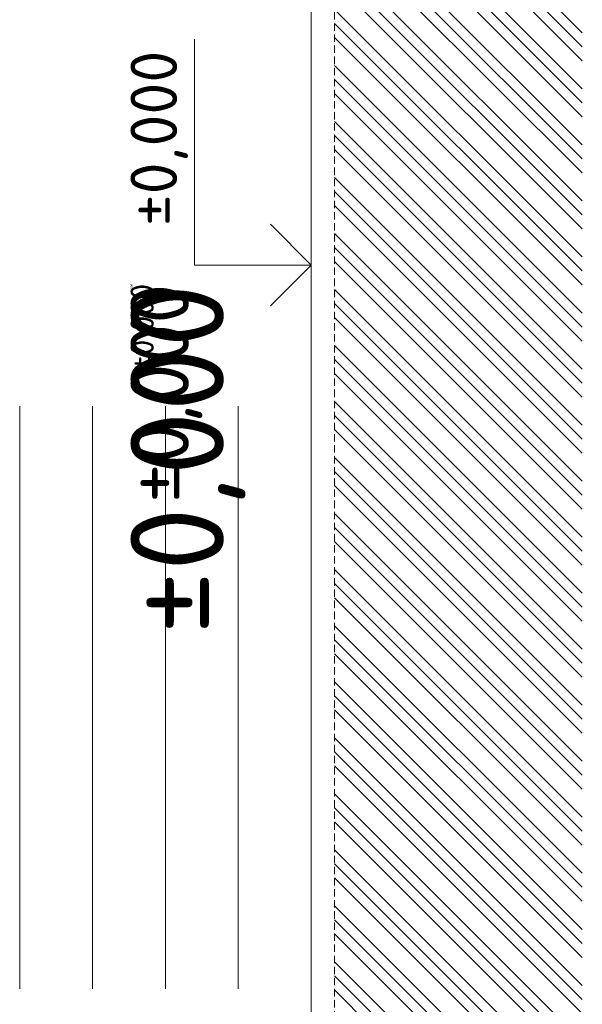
# Model space of a CAD drawing. Header units: millimetres. Extents: x -916886 to 3713765, y -2985421 to 1675785.
# Tile 606 of 656: x 216465 to 221290, y 256277 to 264726. Entities that reach past the tile are written whole.
import ezdxf
from ezdxf.enums import TextEntityAlignment as Align

# ---------------------------------------------------------------- set-up
doc = ezdxf.new("R2010")
doc.units = ezdxf.units.MM
doc.linetypes.add('HIDDEN', pattern=[9.525, 6.35, -3.175])
for name, color, linetype in [('0 @ 1', 7, 'Continuous'), ('0 @ 10', 7, 'Continuous'), ('0 @ 100', 7, 'Continuous'), ('0 @ 200', 7, 'Continuous'), ('0 @ 250 (1)', 7, 'Continuous'), ('0 @ 250 (2)', 7, 'Continuous'), ('0 @ 400', 7, 'Continuous')]:
    doc.layers.add(name, color=color, linetype=linetype)
for name, color, linetype, lineweight in [('A99_N_kce-pohl', 1, 'Continuous', 9), ('A99_N_koty-200-vysk', 6, 'Continuous', 9), ('A99_S_kce-rez-sil', 7, 'Continuous', 15), ('A99_S_sraf', 252, 'Continuous', 9)]:
    doc.layers.add(name, color=color, linetype=linetype, lineweight=lineweight)
doc.styles.add('A99_kota', font='isocpeur.ttf', dxfattribs={"height": 2})

# ---------------------------------------------------------------- blocks, each defined once
blk = doc.blocks.new('*U23')
at = {"color": 0, "linetype": 'ByBlock', "lineweight": -2}
blk.add_line((-3, 0), (7, 0), dxfattribs=at)
for points in [[(0, 0), (0, 5), (0, 5), (9.7, 5)], [(-1.75, 1.75), (0, 0), (1.75, 1.75)]]:
    blk.add_lwpolyline(points, dxfattribs=at)
at = {"color": 0, "linetype": 'ByBlock', "lineweight": -2, "style": 'A99_kota'}
for tag, p in [('VYSKA', (9.2, 7.75)), ('POPIS', (9.2, 4.5))]:
    blk.add_attdef(tag, text='', height=2, dxfattribs=at).set_placement(p, align=Align.TOP_RIGHT)
blk = doc.blocks.new('*U2748')
at = {"layer": 'A99_N_koty-200-vysk', "lineweight": 5}
ref = blk.add_blockref('*U23', (218965, 262620), dxfattribs=dict(at, xscale=200, yscale=200, zscale=200, rotation=90.00000000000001))
ref.add_attrib('VYSKA', '±0,000', dxfattribs={"layer": '0 @ 400', "color": 0, "linetype": 'ByBlock', "lineweight": -2, "height": 800, "rotation": 90, "style": 'A99_kota'}).set_placement((217415, 262460), align=Align.TOP_RIGHT)
ref = blk.add_blockref('*U23', (218965, 262620), dxfattribs=dict(at, xscale=200, yscale=200, zscale=200, rotation=90.00000000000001))
ref.add_attrib('VYSKA', '±0,000', dxfattribs={"layer": '0 @ 250 (1)', "color": 0, "linetype": 'ByBlock', "lineweight": -2, "height": 500, "rotation": 90, "style": 'A99_kota'}).set_placement((217415, 262460), align=Align.TOP_RIGHT)
ref = blk.add_blockref('*U23', (218965, 262620), dxfattribs=dict(at, xscale=200, yscale=200, zscale=200, rotation=90.00000000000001))
ref.add_attrib('VYSKA', '±0,000', dxfattribs={"layer": '0 @ 250 (2)', "color": 0, "linetype": 'ByBlock', "lineweight": -2, "height": 500, "rotation": 90, "style": 'A99_kota'}).set_placement((217415, 262460), align=Align.TOP_RIGHT)
ref = blk.add_blockref('*U23', (218965, 262620), dxfattribs=dict(at, xscale=200, yscale=200, zscale=200, rotation=90.00000000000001))
ref.add_attrib('VYSKA', '±0,000', dxfattribs={"layer": '0 @ 200', "color": 0, "linetype": 'ByBlock', "lineweight": -2, "height": 400, "rotation": 90, "style": 'A99_kota'}).set_placement((217415, 264460), align=Align.TOP_RIGHT)
ref = blk.add_blockref('*U23', (218965, 262620), dxfattribs=dict(at, xscale=200, yscale=200, zscale=200, rotation=90.00000000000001))
ref.add_attrib('VYSKA', '±0,000', dxfattribs={"layer": '0 @ 100', "color": 0, "linetype": 'ByBlock', "lineweight": -2, "height": 200, "rotation": 90, "style": 'A99_kota'}).set_placement((217415, 262460), align=Align.TOP_RIGHT)
ref = blk.add_blockref('*U23', (218965, 262620), dxfattribs=dict(at, xscale=200, yscale=200, zscale=200, rotation=90.00000000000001))
ref.add_attrib('VYSKA', '±0,000', dxfattribs={"layer": '0 @ 10', "color": 0, "linetype": 'ByBlock', "lineweight": -2, "height": 20, "rotation": 90, "style": 'A99_kota'}).set_placement((217415, 262460), align=Align.TOP_RIGHT)
ref = blk.add_blockref('*U23', (218965, 262620), dxfattribs=dict(at, xscale=200, yscale=200, zscale=200, rotation=90.00000000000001))
ref.add_attrib('VYSKA', '±0,000', dxfattribs={"layer": '0 @ 1', "color": 0, "linetype": 'ByBlock', "lineweight": -2, "height": 2, "rotation": 90, "style": 'A99_kota'}).set_placement((217415, 262460), align=Align.TOP_RIGHT)

msp = doc.modelspace()

# ---------------------------------------------------------------- hatches: boundary and pattern name
at = {"layer": 'A99_S_sraf', "linetype": 'Continuous', "lineweight": 0}
h = msp.add_hatch(dxfattribs=at)
h.set_pattern_fill('ZEM_PUVODNI', color=256, scale=85)
h.set_pattern_definition([(135, (213305, 187250), (-240.4163, -240.4163), []), (135, (213305, 187370.2), (-240.4163, -240.4163), []), (135, (213305, 187490.4), (-240.4163, -240.4163), [])])
h.paths.add_polyline_path([(219777.4, 169165), (219422.4, 181623.9), (219315.1, 185199.4), (219910.3, 185370.4), (219850, 185680), (219850, 186050), (219165, 186050), (219165, 270300), (221290, 270300), (221290, 169162.5)])

# ---------------------------------------------------------------- linework, layer by layer
at = {"layer": 'A99_N_kce-pohl', "color": 1, "linetype": 'Continuous', "lineweight": 5}
for points in [[(216465, 261410), (216465, 261410), (216465, 256410)], [(217090, 261410), (217090, 261410), (217090, 256410)], [(217715, 261410), (217715, 261410), (217715, 256410)], [(218340, 261410), (218340, 261410), (218340, 256410)]]:
    msp.add_lwpolyline(points, dxfattribs=at)
at = {"layer": 'A99_S_kce-rez-sil', "color": 7, "linetype": 'Continuous', "lineweight": 15}
msp.add_line((218965, 213380), (218965, 270300), dxfattribs=at)
at = {"layer": 'A99_S_kce-rez-sil', "color": 7, "linetype": 'HIDDEN', "lineweight": 5, "ltscale": 10}
msp.add_line((219165, 186050), (219165, 270300), dxfattribs=at)

# ---------------------------------------------------------------- block references
at = {"layer": 'A99_S_kce-rez-sil', "color": 4, "linetype": 'Continuous', "lineweight": 0}
msp.add_blockref('*U2748', (0, 0), dxfattribs=at)

doc.saveas('drawing.dxf')
